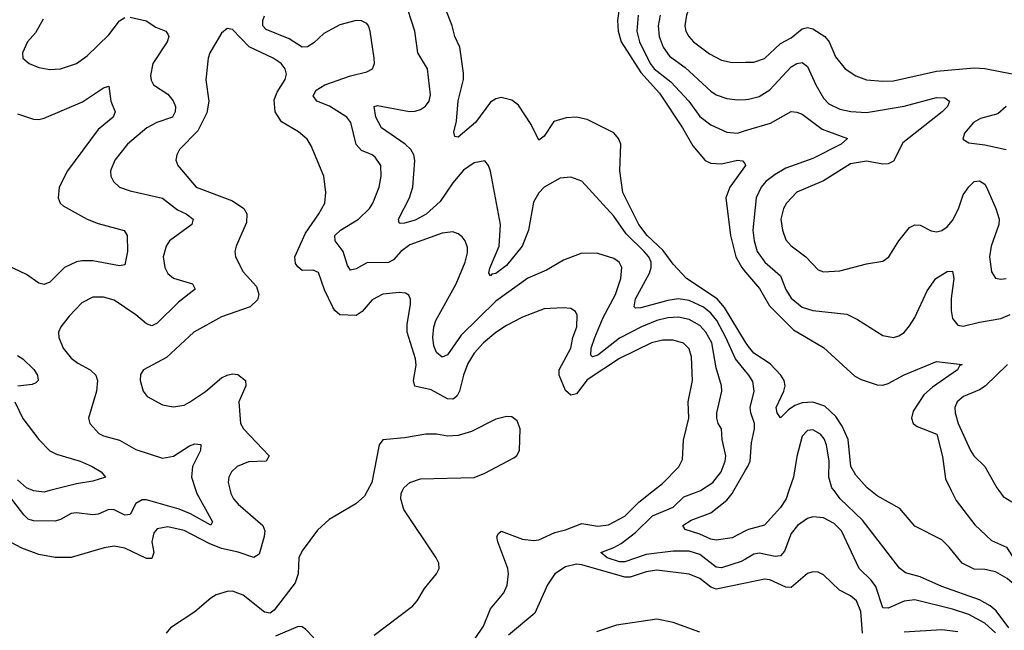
# Model space of a CAD drawing. Header units: inches. Extents: x 1954678 to 2060271, y 904822 to 1016299.
# Tile 273 of 403: x 2007298 to 2010963, y 989480 to 991753. Entities that reach past the tile are written whole.
import ezdxf

# ---------------------------------------------------------------- set-up
doc = ezdxf.new("R2010")
doc.units = ezdxf.units.IN
doc.header["$MEASUREMENT"] = 0
for name, color, linetype in [('C0908', 7, 'Continuous'), ('C0909', 7, 'Continuous'), ('C0918', 7, 'Continuous'), ('C0919', 7, 'Continuous')]:
    doc.layers.add(name, color=color, linetype=linetype)

msp = doc.modelspace()

# ---------------------------------------------------------------- linework, layer by layer
at = {"layer": 'C0908', "color": 5}
for points, elevation in [([(2007953.9, 990000), (2007957.1, 989990), (2008016.4, 989883.6), (2008010, 989872), (2007933.9, 989913.9), (2007891.7, 989931.7), (2007770, 989965.3), (2007753.9, 989966.1), (2007730, 989951.6), (2007709.3, 989910.7), (2007690, 989908.4), (2007650, 989928.6), (2007630, 989929.9), (2007590, 989912.5), (2007570.1, 989909.9), (2007510, 989917), (2007490, 989915.2), (2007450, 989892.6), (2007430, 989886.6), (2007350, 989887.5), (2007330, 989894.5), (2007313.5, 989910), (2007244.1, 990000)], 460), ([(2008081.5, 990000), (2008083.8, 989990), (2008094.5, 989970), (2008111.1, 989950), (2008203.8, 989870), (2008210.1, 989850.1), (2008208.4, 989830), (2008190, 989763.5), (2008170, 989751.6), (2008111.5, 989771.5), (2008050, 989785.2), (2008003.8, 989803.8), (2007910, 989852), (2007850, 989865.9), (2007810, 989857.8), (2007797, 989843), (2007790.7, 989810), (2007797.4, 989770), (2007790, 989747.7), (2007770, 989747.5), (2007690, 989785.4), (2007650, 989792.9), (2007612.6, 989787.4), (2007490, 989750.8), (2007430, 989751.8), (2007370, 989762.5), (2007306.1, 989786.1), (2007267.1, 989807.1)], 480), ([(2007410.9, 990000), (2007390, 989994.6), (2007350, 989999), (2007347.6, 990000)], 440), ([(2008592.6, 990000), (2008581.1, 989978.9), (2008549.5, 989950.5), (2008450, 989893), (2008407, 989853), (2008350, 989775.9), (2008337.7, 989750), (2008334.2, 989690), (2008323.5, 989656.5), (2008245.3, 989554.7), (2008230, 989544.3), (2008210, 989547.6), (2008130, 989611.1), (2008090, 989626.3), (2008070, 989625), (2008030, 989612.2), (2008010, 989599.4), (2007950.6, 989549.4), (2007859.5, 989490), (2007843.1, 989470)], 520), ([(2008617.3, 989462.7), (2008759.8, 989570), (2008777.8, 989590), (2008804.3, 989635.7), (2008849.8, 989690), (2008859.7, 989710), (2008857.7, 989730), (2008847.8, 989750), (2008727.6, 989930), (2008716.3, 989970), (2008718.1, 989990), (2008723.2, 990000)], 520), ([(2008992.9, 989450), (2009024, 989496), (2009050, 989559.8), (2009100.2, 989619.8), (2009112.2, 989647.8), (2009117.9, 989690), (2009115.1, 989710), (2009077.8, 989810), (2009074, 989830), (2009079.7, 989840.3), (2009090, 989848.7), (2009170, 989818.9), (2009210, 989814.4), (2009230, 989816.8), (2009290, 989844.5), (2009330, 989854.4), (2009390, 989878.1), (2009450, 989867.9), (2009490, 989872.7), (2009550, 989904.6), (2009602.9, 989957.1), (2009657, 990000)], 480), ([(2010000, 989745.6), (2009983.9, 989736.1), (2009910, 989712.5), (2009890, 989715.8), (2009830, 989762.2), (2009790, 989774.8), (2009730, 989775.3), (2009630, 989762.5), (2009550, 989735.4), (2009530, 989735.4), (2009484.6, 989750), (2009461, 989770), (2009510, 989788), (2009537, 989803), (2009590, 989844.8), (2009653.1, 989906.9), (2009730, 989938.5), (2009770, 989977.1), (2009830, 989998.8), (2009831.9, 990000)], 460), ([(2010000, 989850.2), (2009950, 989824.3), (2009890, 989815.7), (2009870, 989819.1), (2009830, 989837.7), (2009775.2, 989855.2), (2009765.7, 989870), (2009796.8, 989890), (2009870, 989917.5), (2009930, 989965), (2009950.2, 989989.8), (2009956.1, 990000)], 440), ([(2010000, 989656.2), (2009890, 989634), (2009870, 989640.9), (2009830, 989673.7), (2009789.6, 989689.6), (2009670, 989703.5), (2009630, 989697.9), (2009570, 989678.4), (2009550, 989677.7), (2009390, 989724.3), (2009370, 989726.2), (2009330, 989716.3), (2009290, 989689.9), (2009262.6, 989650), (2009215.3, 989544.7), (2009117.7, 989462.3)], 480), ([(2009830, 989473.6), (2009730, 989509.9), (2009670, 989521.5), (2009520, 989500), (2009445.3, 989474.7)], 520), ([(2008392.8, 989452.8), (2008363.1, 989483.1), (2008350, 989493), (2008334.8, 989494.8), (2008250, 989458.3)], 540)]:
    msp.add_lwpolyline(points, dxfattribs=dict(at, elevation=elevation))
at = {"layer": 'C0909', "color": 5}
for points, elevation in [([(2010000, 992061.5), (2009930, 992096), (2009890, 992108.9), (2009870, 992109.8), (2009836.9, 992103.1), (2009810.2, 992089.8), (2009784.2, 992070), (2009774.3, 992050), (2009777.3, 992030), (2009833, 991930), (2009839.4, 991910), (2009834.1, 991890), (2009808.8, 991850), (2009780.4, 991770), (2009773.9, 991730), (2009777.5, 991710), (2009788.1, 991690), (2009806.2, 991670), (2009865.2, 991625.2), (2009910, 991602.4), (2009950, 991593.5), (2010000, 991594.5)], 480), ([(2010000, 990444.6), (2009961.8, 990490), (2009926.6, 990570), (2009892.7, 990632.7), (2009870, 990660.9), (2009842.7, 990682.6), (2009790, 990707.2), (2009750, 990713.9), (2009710, 990707.4), (2009610, 990679.9), (2009590, 990678.7), (2009584.6, 990684.6), (2009590, 990714.2), (2009642.8, 990810), (2009648.7, 990830), (2009647.9, 990850), (2009639.2, 990870), (2009622.7, 990890), (2009555.9, 990955.9), (2009510, 991021.3), (2009390, 991151.2), (2009350, 991166.6), (2009310, 991162.6), (2009250, 991129.7), (2009230, 991108), (2009210, 991073.6), (2009191.8, 990970), (2009168.4, 990910), (2009110, 990838.4), (2009070, 990808.1), (2009054.9, 990805.1), (2009050, 990799.7), (2009044.6, 990810), (2009048.3, 990828.3), (2009082.4, 990910), (2009087.8, 990990), (2009050, 991189), (2009043.6, 991210), (2009030, 991227), (2008990, 991219.7), (2008950, 991192.9), (2008910, 991146), (2008863.4, 991076.6), (2008811.4, 991028.6), (2008770, 991006.3), (2008730, 990996), (2008713.8, 990993.8), (2008710, 990997.2), (2008707.5, 991010), (2008749.4, 991090), (2008761.9, 991130), (2008768.5, 991228.5), (2008764.9, 991250), (2008753.9, 991270), (2008733.4, 991290), (2008644.8, 991350), (2008624.3, 991390), (2008617, 991430), (2008630, 991433.5), (2008749, 991411), (2008770, 991411.9), (2008790, 991418.2), (2008809.1, 991430.9), (2008822, 991450), (2008827, 991473), (2008816.2, 991570), (2008779.9, 991630), (2008768.4, 991710), (2008730.7, 991830)], 440), ([(2010000, 990552.2), (2009921.2, 990681.2), (2009894.3, 990714.3), (2009779.8, 990790), (2009730, 990842.7), (2009693.4, 990893.4), (2009633.2, 990950), (2009602.5, 990990), (2009543, 991110), (2009531.7, 991190), (2009535.2, 991290), (2009527.3, 991310), (2009510, 991332.2), (2009410, 991381), (2009370, 991389.8), (2009331.9, 991388.1), (2009285.7, 991374.3), (2009250, 991319.7), (2009230, 991304.5), (2009202.3, 991362.3), (2009154.3, 991434.3), (2009130, 991453.7), (2009090, 991463.1), (2009070, 991458.7), (2009050, 991445.5), (2008995.1, 991370), (2008930, 991315.1), (2008918, 991318), (2008913.8, 991333.8), (2008924.5, 991375.5), (2008929.7, 991450.3), (2008949.4, 991530), (2008950, 991554), (2008936.9, 991650), (2008917.7, 991690), (2008907.4, 991730), (2008869.3, 991830)], 420), ([(2009531.7, 991811.7), (2009522.5, 991750), (2009525.6, 991710), (2009537.2, 991670), (2009610, 991556.4), (2009678.8, 991478.8), (2009765.3, 991350), (2009803.5, 991283.5), (2009849.2, 991229.2), (2009870, 991218.5), (2009910, 991216.9), (2009970.1, 991230.1), (2009987.7, 991227.7), (2009997.2, 991217.2), (2009999.6, 991210), (2009940.8, 991130), (2009926.4, 991090), (2009943.6, 990950), (2009963.8, 990870), (2009986.2, 990830), (2010000, 990813.6)], 420), ([(2007385.5, 991754.5), (2007356.7, 991703.3), (2007327.4, 991670), (2007308.5, 991630), (2007310.4, 991610), (2007333.4, 991590), (2007370, 991575.2), (2007410, 991566.9), (2007450, 991570.2), (2007509.9, 991590.1), (2007550, 991618.2), (2007630, 991696.5), (2007670, 991748.3), (2007690, 991761.4)], 460), ([(2007710, 991762.2), (2007768.7, 991748.7), (2007805.2, 991725.2), (2007842.4, 991710), (2007850, 991699.1), (2007852.8, 991690), (2007847.7, 991670), (2007793.5, 991590), (2007785.3, 991545.3), (2007787.8, 991527.8), (2007796.9, 991510), (2007850, 991475.4), (2007870, 991450.2), (2007877.9, 991430), (2007877.2, 991410), (2007866.5, 991390), (2007808.9, 991370), (2007771.4, 991350), (2007699.2, 991290), (2007652.2, 991230), (2007636.9, 991190), (2007637.7, 991170), (2007647.2, 991150), (2007670.4, 991130), (2007710, 991115.4), (2007830, 991088.1), (2007885.6, 991045.6), (2007917.4, 991030), (2007944, 991010), (2007938.5, 990990), (2007856.5, 990930), (2007843.2, 990910), (2007832.6, 990870), (2007838, 990830), (2007850, 990808), (2007871.3, 990791.3), (2007941.6, 990770), (2007952, 990750), (2007890, 990701.5), (2007810, 990623.8), (2007790, 990612.9), (2007770, 990620.7), (2007730, 990654.5), (2007650, 990709.1), (2007610, 990720.2), (2007570, 990720.2), (2007530, 990699.3), (2007482.2, 990650), (2007451.6, 990610), (2007443.2, 990590), (2007444, 990570), (2007460.7, 990530), (2007490, 990492.7), (2007514.5, 990474.5), (2007561.2, 990450), (2007581.3, 990430), (2007588, 990410), (2007584.1, 990370), (2007554.6, 990270), (2007559.5, 990250), (2007593.1, 990213.1), (2007610, 990204.1), (2007670, 990188.5), (2007730, 990153), (2007830, 990121.1), (2007871.2, 990128.8), (2007930, 990167), (2007950, 990174.6), (2007972.3, 990172.3), (2007971.1, 990150), (2007941.6, 990090), (2007937.5, 990050), (2007953.9, 990000)], 460), ([(2009831.9, 990000), (2009877.5, 990030), (2009909.2, 990070), (2009923.9, 990110), (2009925.7, 990130), (2009912.6, 990190), (2009909.8, 990230), (2009897.3, 990250), (2009892.9, 990270), (2009893, 990290), (2009911.7, 990370), (2009909.9, 990390), (2009890, 990457.6), (2009873.7, 990550), (2009852.2, 990590), (2009830, 990614.9), (2009790, 990637.5), (2009750, 990645.6), (2009710, 990642.7), (2009670, 990632.9), (2009613, 990610), (2009530, 990567.2), (2009450, 990504.5), (2009430, 990497.7), (2009423.7, 990503.7), (2009424.6, 990530), (2009438.4, 990570), (2009470, 990644.4), (2009515.1, 990730), (2009535.9, 990790), (2009538.9, 990830), (2009529.7, 990850), (2009510, 990863.5), (2009450, 990882.5), (2009390, 990883.5), (2009322.4, 990857.6), (2009259.2, 990820.8), (2009190, 990791.2), (2009070, 990705.8), (2008940.7, 990579.3), (2008890, 990505.1), (2008870, 990496.8), (2008850, 990513.7), (2008839.5, 990539.5), (2008835.3, 990570), (2008839.2, 990610), (2008847, 990633), (2008922.2, 990770), (2008956.2, 990850), (2008965.5, 990885.5), (2008965, 990905), (2008955.8, 990930), (2008944.9, 990944.9), (2008930, 990956.4), (2008910, 990963.1), (2008870, 990958.8), (2008750, 990914.9), (2008717, 990890), (2008690, 990859.5), (2008671.2, 990848.8), (2008590, 990847.9), (2008550, 990825.6), (2008530, 990820.9), (2008518, 990838), (2008501.7, 990890), (2008472.2, 990930), (2008471.6, 990950), (2008491.7, 990970), (2008559.8, 991010), (2008600.2, 991050), (2008612.8, 991070), (2008635.8, 991130), (2008643.9, 991170), (2008641.8, 991210), (2008620.9, 991240.9), (2008609.7, 991250), (2008570, 991266.4), (2008550, 991287.8), (2008530.5, 991370), (2008515.4, 991390), (2008451.3, 991431.3), (2008404, 991450), (2008390.7, 991470), (2008401.4, 991490), (2008433.5, 991510), (2008530, 991543.5), (2008590, 991559.1), (2008611.2, 991570), (2008618.3, 991590), (2008617.3, 991610), (2008603.1, 991710), (2008596.1, 991730), (2008590, 991738.3), (2008570, 991748.7), (2008550, 991749.8), (2008490, 991733.6), (2008430, 991701.3), (2008393.6, 991666.4), (2008370, 991651.2), (2008350, 991650.7), (2008300.9, 991680.9), (2008216.2, 991716.2), (2008203.6, 991730), (2008202.7, 991750), (2008210, 991767.2)], 460), ([(2009599.7, 991770), (2009594.7, 991710), (2009605.5, 991670), (2009644.3, 991590), (2009659.9, 991570), (2009721.6, 991521.6), (2009788.4, 991450), (2009830, 991392.2), (2009870, 991361.8), (2009930, 991334), (2009970, 991330.8), (2010000, 991339.8)], 440), ([(2009682, 991770), (2009674.4, 991730), (2009678.2, 991690), (2009693.2, 991650), (2009716.7, 991616.7), (2009774.4, 991574.3), (2009870, 991486.3), (2009890, 991473.5), (2009930, 991459.5), (2009970, 991453.9), (2010000, 991455.9)], 460), ([(2009657, 990000), (2009690, 990026.2), (2009751.5, 990088.5), (2009764.4, 990115.6), (2009768.3, 990188.3), (2009788.7, 990270), (2009785.6, 990330), (2009802.5, 990410), (2009798.1, 990498.1), (2009790, 990528.3), (2009768.6, 990548.6), (2009730, 990559.9), (2009690, 990559.9), (2009650, 990549.9), (2009530, 990491.5), (2009410, 990411.9), (2009370, 990359.9), (2009350, 990355.3), (2009330, 990372.5), (2009305.5, 990430), (2009306.1, 990450), (2009348.9, 990530), (2009357.3, 990570), (2009372.3, 990610), (2009373.6, 990653.6), (2009366.6, 990666.6), (2009350, 990677.7), (2009320.9, 990680.9), (2009250, 990677), (2009170, 990646.1), (2009110, 990614.1), (2009070, 990588.6), (2009023.9, 990550), (2008990, 990511.3), (2008966.5, 990473.5), (2008950.1, 990430), (2008935.4, 990370), (2008927, 990353), (2008916, 990344), (2008910, 990340.3), (2008890, 990342.1), (2008830, 990375.4), (2008768.7, 990388.7), (2008764.2, 990410), (2008773.3, 990466.7), (2008771, 990490), (2008740.4, 990590), (2008740.6, 990619.4), (2008752.5, 990692.5), (2008752.7, 990712.7), (2008747.1, 990727.1), (2008734.5, 990734.5), (2008710, 990737.3), (2008650, 990730.7), (2008610, 990710.8), (2008572.9, 990667.1), (2008550, 990652.2), (2008490, 990654.5), (2008470.7, 990670.7), (2008463.3, 990683.3), (2008432.7, 990747.3), (2008410, 990811.3), (2008390, 990820.9), (2008350, 990819.8), (2008332.9, 990832.9), (2008325.1, 990845.1), (2008322.4, 990870), (2008361.8, 990958.2), (2008412.2, 991030), (2008434, 991070), (2008437.8, 991110), (2008430.8, 991170), (2008383.1, 991283.1), (2008367.9, 991307.9), (2008335.7, 991335.7), (2008273.1, 991373.1), (2008249.3, 991410), (2008245.2, 991454.8), (2008256.4, 991483.6), (2008286, 991530), (2008290.8, 991550), (2008286.2, 991570), (2008271, 991590), (2008242, 991610), (2008152, 991652), (2008090, 991716.2), (2008070, 991719.5), (2008050, 991702), (2008006.5, 991630), (2008000.2, 991610), (2007991.5, 991528.5), (2008002.7, 991450), (2007994.4, 991405.6), (2007961.1, 991338.9), (2007893.6, 991270), (2007882.8, 991250), (2007879.6, 991230), (2007886.3, 991210), (2007954.9, 991130), (2008090, 991079.2), (2008132.7, 991050), (2008143.3, 991030), (2008142.6, 990997.4), (2008104.2, 990910), (2008099.5, 990890), (2008102, 990870), (2008130, 990814), (2008180, 990760), (2008188.4, 990730), (2008183.2, 990710), (2008156.2, 990683.8), (2008050, 990646.6), (2007946.3, 990590), (2007844.2, 990495.9), (2007759.1, 990450), (2007747.8, 990432.2), (2007746.9, 990410), (2007757.4, 990370), (2007772.4, 990350), (2007830, 990318.9), (2007870, 990311.6), (2007910, 990318.5), (2007930, 990329.1), (2007990, 990368.7), (2008050, 990419.3), (2008070, 990430.2), (2008090, 990434.5), (2008110, 990431.9), (2008139, 990410), (2008139.7, 990390), (2008114.2, 990330), (2008120.7, 990250), (2008131.2, 990230), (2008227.1, 990130), (2008215.5, 990110), (2008150, 990106.8), (2008108, 990090), (2008086.4, 990070), (2008076.9, 990050), (2008074.7, 990030), (2008081.5, 990000)], 480), ([(2007290, 991402.8), (2007350, 991382.6), (2007370, 991381.5), (2007390, 991386.8), (2007532.4, 991447.6), (2007610, 991499.1), (2007630, 991504.9), (2007637.7, 991450), (2007653.6, 991410), (2007646, 991390), (2007590, 991344.1), (2007475.8, 991190), (2007445.8, 991130), (2007441.8, 991090), (2007449.1, 991070), (2007459.8, 991059.8), (2007550, 991010.1), (2007590, 990994), (2007687.7, 990967.7), (2007698, 990950), (2007699.7, 990890), (2007690, 990840.7), (2007670, 990836.1), (2007570, 990855.7), (2007530, 990855.9), (2007510, 990851.3), (2007465.2, 990830), (2007410, 990775.8), (2007390, 990767.3), (2007370, 990772.3), (2007323.9, 990803.9), (2007230, 990849)], 440), ([(2007290, 990503), (2007310, 990490.1), (2007351.3, 990451.3), (2007364.7, 990430), (2007367.4, 990410), (2007358.9, 990401.1), (2007345, 990395), (2007291.3, 990388.7)], 440), ([(2007279.7, 990330), (2007310, 990269), (2007370.2, 990190), (2007410, 990148.7), (2007435.7, 990135.7), (2007523.1, 990110), (2007568.5, 990090), (2007601.6, 990070), (2007617.3, 990050), (2007570, 990035.1), (2007510, 990025.5), (2007410.9, 990000)], 440), ([(2008723.2, 990000), (2008728.2, 990010), (2008750, 990030.9), (2008790, 990044.4), (2008990, 990049.5), (2009030, 990065.1), (2009137.5, 990122.5), (2009148.6, 990131.4), (2009158, 990150), (2009161.5, 990230), (2009150, 990259.6), (2009130, 990274.5), (2009110, 990276.1), (2009070, 990266.2), (2008979.7, 990220.3), (2008930, 990205), (2008890, 990202.8), (2008850, 990209.8), (2008810, 990210.5), (2008730, 990196.8), (2008650.3, 990189.7), (2008636.4, 990170), (2008609.3, 990030.7), (2008592.6, 990000)], 520), ([(2009956.1, 990000), (2010000, 990076)], 440), ([(2007347.6, 990000), (2007324.2, 990010), (2007290, 990040.4)], 440)]:
    msp.add_lwpolyline(points, dxfattribs=dict(at, elevation=elevation))
at = {"layer": 'C0918', "color": 5}
for points, elevation in [([(2010160.7, 990000), (2010150.6, 989970), (2010130, 989937.5), (2010070, 989871.4), (2010010, 989855.3), (2010000, 989850.2)], 440), ([(2010979.5, 989490), (2010932.5, 989552.5), (2010910, 989571.2), (2010870, 989593.6), (2010730, 989643.7), (2010650, 989679.9), (2010594.7, 989694.7), (2010572, 989712), (2010435.2, 989890), (2010351.6, 989970), (2010328.9, 990000)], 440), ([(2010765.3, 990000), (2010783.1, 989963.1), (2010853.2, 989873.2), (2010915.1, 989815.1), (2010970.2, 989790.2), (2011047.7, 989670), (2011054.4, 989645.6), (2011050, 989622), (2011010, 989641.2), (2010972.8, 989672.8), (2010930, 989698), (2010890, 989707), (2010850, 989707.6), (2010805.2, 989730), (2010758, 989790), (2010730, 989817), (2010630, 989868.3), (2010574.2, 989934.2), (2010490, 989980.3), (2010465.2, 990000)], 420), ([(2010942.2, 990000), (2010958.5, 989978.5), (2010990, 989958.2)], 440), ([(2010930, 989470.3), (2010890, 989506.8), (2010830, 989538.6), (2010770, 989558.4), (2010630, 989593.1), (2010590, 989588.9), (2010530, 989563.2), (2010510, 989564.1), (2010483.9, 989643.9), (2010467.2, 989667.2), (2010422.1, 989710), (2010356.6, 989850), (2010330, 989878.1), (2010290, 989899.1), (2010250, 989902.6), (2010230, 989897), (2010193.2, 989870), (2010170, 989841), (2010144.6, 989775.4), (2010130, 989758), (2010110, 989754.6), (2010050, 989766.9), (2010030, 989763.4), (2010000, 989745.6)], 460), ([(2010434.8, 989470), (2010429, 989550), (2010412.2, 989590), (2010390, 989608.7), (2010349.8, 989630), (2010290, 989686.6), (2010270, 989696.1), (2010250, 989698), (2010230, 989692.3), (2010170, 989639.9), (2010150, 989641.3), (2010090, 989668.1), (2010070, 989670.4), (2010000, 989656.2)], 480), ([(2010790, 989475.1), (2010730, 989481.9), (2010590, 989473.9)], 480)]:
    msp.add_lwpolyline(points, dxfattribs=dict(at, elevation=elevation))
at = {"layer": 'C0919', "color": 5}
for points, elevation in [([(2010000, 991594.5), (2010030, 991595.1), (2010070, 991608.7), (2010130, 991664.6), (2010170, 991685.8), (2010210, 991719.3), (2010230, 991724.1), (2010250, 991718.5), (2010295.3, 991690), (2010311.3, 991670), (2010334.1, 991614.1), (2010370, 991570.2), (2010410, 991543.2), (2010449.5, 991529.5), (2010510, 991523.9), (2010550, 991525.6), (2010710, 991560.8), (2010850, 991573.9), (2010890, 991570.6), (2010997.6, 991550)], 480), ([(2010000, 991455.9), (2010010, 991456.6), (2010050, 991467.1), (2010090, 991491.5), (2010170, 991577.6), (2010190, 991589.4), (2010210, 991594), (2010230, 991578.3), (2010261.2, 991510), (2010290, 991460.2), (2010310, 991439.8), (2010350, 991419.8), (2010391, 991411), (2010450, 991406.8), (2010590, 991431.4), (2010710, 991462.6), (2010741.4, 991461.4), (2010758.9, 991450), (2010751.1, 991430), (2010731.8, 991410), (2010585.1, 991294.9), (2010550, 991226.4), (2010530, 991216.4), (2010510, 991214.6), (2010450, 991226.3), (2010390, 991216), (2010290, 991153.4), (2010190, 991111.2), (2010151.8, 991070), (2010141.2, 991050), (2010131.5, 991010), (2010137.3, 990970), (2010150, 990933.7), (2010170, 990911.2), (2010224.2, 990870), (2010270, 990822.3), (2010290, 990813.8), (2010350, 990818.2), (2010450, 990844.5), (2010510, 990854.6), (2010532.8, 990870), (2010569.8, 990930), (2010610, 990978.9), (2010630, 990989.1), (2010650, 990988), (2010690, 990966.7), (2010710, 990963.6), (2010730, 990968.2), (2010750, 990981.6), (2010770, 991005.8), (2010791.7, 991048.3), (2010810, 991100.9), (2010830, 991131.1), (2010850, 991150.2), (2010870, 991152.9), (2010890, 991140.3), (2010896.5, 991130), (2010930.8, 991050), (2010943, 991010), (2010942.2, 990990), (2010913.9, 990910), (2010907.2, 990870), (2010914.5, 990814.5), (2010930, 990790.4), (2010950, 990786.5), (2010970, 990789.2)], 460), ([(2010969.4, 991430), (2010938.2, 991401.8), (2010874.6, 991385.4), (2010848, 991370), (2010814.9, 991330), (2010808.7, 991308.7), (2010830, 991294.4), (2010890, 991287.5), (2010970, 991269.4)], 480), ([(2010000, 991339.8), (2010092.3, 991367.7), (2010170, 991411.1), (2010190, 991409.2), (2010210, 991400.6), (2010285.1, 991345.1), (2010379.3, 991310), (2010355.3, 991290), (2010250, 991236.7), (2010150, 991199.7), (2010110, 991177), (2010075.3, 991150), (2010058, 991130), (2010039.3, 991090), (2010027.3, 990970), (2010031.6, 990930), (2010043.4, 990890), (2010071.5, 990850), (2010130, 990798.9), (2010150, 990749.1), (2010170, 990715.8), (2010210, 990682.7), (2010250, 990670.8), (2010376.6, 990656.6), (2010416.8, 990636.8), (2010510, 990578), (2010550, 990570.2), (2010570, 990575.6), (2010590, 990588.9), (2010610, 990613.1), (2010630, 990644.9), (2010675.8, 990744.2), (2010707.4, 990790), (2010750, 990815.8), (2010770, 990817.1), (2010775.2, 990790), (2010764.7, 990715.3), (2010765, 990670), (2010770, 990641.3), (2010790, 990616.2), (2010810, 990611.8), (2010870, 990627.5), (2010950, 990641), (2010984.1, 990655.9)], 440), ([(2010000, 990813.6), (2010052, 990752), (2010088.3, 990688.3), (2010178.5, 990598.5), (2010290, 990532.2), (2010405.9, 990425.9), (2010430, 990413.4), (2010490, 990393.6), (2010510, 990392.8), (2010530, 990398.4), (2010590, 990431.4), (2010710, 990480.8), (2010806, 990470), (2010795.3, 990464.7), (2010788.4, 990450), (2010694.9, 990385.1), (2010663.3, 990356.7), (2010623.6, 990296.4), (2010616.6, 990270), (2010623.9, 990250), (2010638.4, 990238.4), (2010711.3, 990210), (2010732.7, 990127.3), (2010744.1, 990044.1), (2010765.3, 990000)], 420), ([(2010465.2, 990000), (2010452.6, 990010), (2010410, 990057.4), (2010391.9, 990090), (2010381.7, 990190), (2010359.6, 990239.6), (2010335.7, 990275.7), (2010294.4, 990314.4), (2010250, 990329.2), (2010210, 990327.2), (2010182.7, 990317.3), (2010159, 990301), (2010130, 990271.3), (2010116.8, 990290), (2010113.8, 990310), (2010142.4, 990370), (2010147.5, 990390), (2010143.4, 990410), (2010130.5, 990430), (2010091.7, 990471.7), (2010030, 990511.1), (2010010, 990535.9), (2010000, 990552.2)], 420), ([(2010000, 990076), (2010008.1, 990090), (2010016.6, 990110), (2010021.9, 990178.1), (2010033, 990230), (2010032.6, 990250), (2010019.1, 990290), (2010017.3, 990310), (2010032.1, 990370), (2010026.4, 990406.4), (2010012.3, 990430), (2010000, 990444.6)], 440), ([(2010974.4, 990470), (2010891, 990389), (2010870, 990375.4), (2010810.3, 990350), (2010786.7, 990330), (2010778.5, 990310), (2010779.1, 990290), (2010791.3, 990250), (2010836.2, 990150), (2010849.2, 990130), (2010889.5, 990089.5), (2010934.7, 990010), (2010942.2, 990000)], 440), ([(2010328.9, 990000), (2010321.3, 990010), (2010309.9, 990050), (2010310.3, 990110), (2010301.2, 990170), (2010292.8, 990192.8), (2010278.9, 990210), (2010250, 990226.3), (2010230, 990223.5), (2010210, 990202.4), (2010190, 990127), (2010177.6, 990050), (2010160.7, 990000)], 440)]:
    msp.add_lwpolyline(points, dxfattribs=dict(at, elevation=elevation))

doc.saveas('drawing.dxf')
